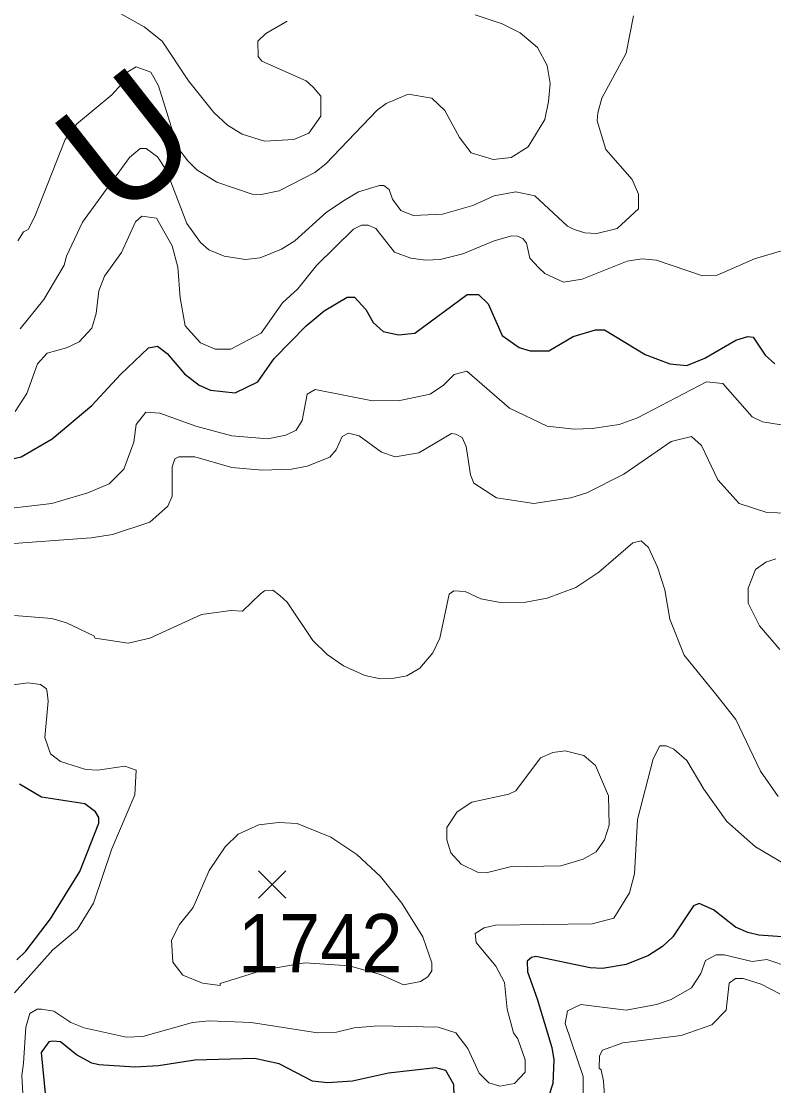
# Model space of a CAD drawing. Extents: x 423 to 448.8, y 7456.3 to 7484.
# Drawn here: x 444.597 to 445.63, y 7480.529 to 7481.99 of the extents above; entities that cross this region are included whole.
import ezdxf
from ezdxf.enums import TextEntityAlignment as Align

# ---------------------------------------------------------------- set-up
doc = ezdxf.new("R2010")
doc.units = 0
doc.header["$LTSCALE"] = 0.032
for name, color, linetype, lineweight in [('1', 7, 'Continuous', 25), ('2', 7, 'Continuous', 13), ('21', 7, 'Continuous', 25)]:
    doc.layers.add(name, color=color, linetype=linetype, lineweight=lineweight)
doc.layers.add('61', color=7, linetype='Continuous')

msp = doc.modelspace()

# ---------------------------------------------------------------- linework, layer by layer
at = {"layer": '1'}
for points in [[(444.5811, 7481.3886), (444.5966, 7481.3925), (444.6391, 7481.4172), (444.6933, 7481.4628), (444.7327, 7481.5054), (444.7714, 7481.5417), (444.7838, 7481.544), (444.7969, 7481.534), (444.8209, 7481.5061), (444.841, 7481.4907), (444.8565, 7481.4837), (444.8905, 7481.4799), (444.9214, 7481.4953), (444.9439, 7481.5271), (444.9879, 7481.5719), (445.0127, 7481.5928), (445.0444, 7481.6113), (445.0544, 7481.6113), (445.0699, 7481.5943), (445.08, 7481.5766), (445.0939, 7481.5641), (445.1148, 7481.5595), (445.1372, 7481.5619), (445.2092, 7481.6152), (445.2247, 7481.6152), (445.2378, 7481.6021), (445.2571, 7481.5588), (445.2803, 7481.5425), (445.2958, 7481.5378), (445.3213, 7481.5378), (445.3546, 7481.5572), (445.3855, 7481.5665), (445.3979, 7481.5665), (445.4536, 7481.5325), (445.4876, 7481.5201), (445.5108, 7481.5178), (445.5356, 7481.5278), (445.5781, 7481.5526), (445.5944, 7481.5572), (445.6021, 7481.5564), (445.6183, 7481.5317), (445.6315, 7481.5201)], [(444.5904, 7480.7018), (444.6028, 7480.7141), (444.6368, 7480.7582), (444.677, 7480.8232), (444.7033, 7480.8897), (444.7033, 7480.8975), (444.6987, 7480.9052), (444.684, 7480.916), (444.6245, 7480.9253), (444.5943, 7480.9431)], [(445.5279, 7480.7791), (445.5201, 7480.776), (445.4915, 7480.7335), (445.4775, 7480.7203), (445.4582, 7480.708), (445.4273, 7480.6956), (445.3948, 7480.6902), (445.3778, 7480.6909), (445.3035, 7480.7064), (445.2974, 7480.7054), (445.2914, 7480.7001), (445.2919, 7480.6855), (445.3051, 7480.6484), (445.3252, 7480.5819), (445.3283, 7480.5649), (445.3267, 7480.5324), (445.3143, 7480.4945)], [(445.6988, 7480.7296), (445.6098, 7480.7358), (445.5944, 7480.7397), (445.5774, 7480.7466), (445.5472, 7480.7706), (445.5279, 7480.7791)], [(445.1914, 7480.5138), (445.1906, 7480.5308), (445.1798, 7480.5502), (445.1659, 7480.554), (445.1009, 7480.5463), (445.0514, 7480.5355), (445.0174, 7480.5331), (444.9965, 7480.5355), (444.9509, 7480.5594), (444.9168, 7480.5664), (444.8348, 7480.5641), (444.7853, 7480.5564), (444.7528, 7480.5548), (444.7033, 7480.5579), (444.6933, 7480.5602), (444.6724, 7480.5718), (444.6507, 7480.5896), (444.6399, 7480.5904), (444.6345, 7480.5896), (444.6237, 7480.5749), (444.6299, 7480.5138)]]:
    msp.add_lwpolyline(points, dxfattribs=at)
at = {"layer": '2'}
for points in [[(445.4373, 7481.9973), (445.4273, 7481.9463), (445.394, 7481.8844), (445.3886, 7481.8643), (445.3878, 7481.8535), (445.3995, 7481.814), (445.4358, 7481.773), (445.4443, 7481.7529), (445.4443, 7481.7328), (445.4149, 7481.7057), (445.3871, 7481.6988), (445.3708, 7481.6995), (445.3561, 7481.7042), (445.3468, 7481.7088), (445.302, 7481.7506), (445.2757, 7481.756), (445.2463, 7481.7506), (445.2169, 7481.7374), (445.1752, 7481.7251), (445.1349, 7481.7235), (445.1179, 7481.7305), (445.1063, 7481.7459), (445.1017, 7481.7591), (445.0947, 7481.7645), (445.0885, 7481.7645), (445.0599, 7481.756), (445.0413, 7481.7451), (445.0158, 7481.7282), (444.9725, 7481.6887), (444.9539, 7481.6771), (444.9246, 7481.6655), (444.9044, 7481.6632), (444.8751, 7481.6678), (444.8541, 7481.6763), (444.8426, 7481.6864), (444.824, 7481.7127), (444.7962, 7481.7854), (444.7837, 7481.8039), (444.7683, 7481.8155), (444.7598, 7481.8155), (444.7451, 7481.8032), (444.6809, 7481.7142), (444.6585, 7481.6678), (444.6554, 7481.6555), (444.6275, 7481.6082), (444.5951, 7481.568)], [(444.9617, 7481.9903), (444.9323, 7481.9733), (444.9214, 7481.9625), (444.9222, 7481.9416), (444.9268, 7481.9354), (444.988, 7481.9084), (444.9973, 7481.8998), (445.0081, 7481.8874), (445.0081, 7481.8596), (444.9918, 7481.8364), (444.971, 7481.8279), (444.9307, 7481.8256), (444.8998, 7481.8349), (444.8797, 7481.8473), (444.8611, 7481.865), (444.8263, 7481.9083), (444.79, 7481.9625), (444.7652, 7481.9826), (444.7219, 7482.0066)], [(445.22, 7481.9989), (445.2571, 7481.9865), (445.2819, 7481.9741), (445.3058, 7481.954), (445.319, 7481.9293), (445.3229, 7481.9045), (445.3206, 7481.8798), (445.3159, 7481.855), (445.2927, 7481.8179), (445.2695, 7481.8032), (445.2448, 7481.8001), (445.2146, 7481.8094), (445.1984, 7481.8303), (445.1782, 7481.8674), (445.1604, 7481.8844), (445.1279, 7481.8898), (445.0978, 7481.8774), (445.0854, 7481.8681), (445.015, 7481.7946), (444.9996, 7481.7823), (444.9509, 7481.7575), (444.9261, 7481.7521), (444.9137, 7481.7529)], [(444.9137, 7481.7529), (444.865, 7481.7691), (444.8379, 7481.7861), (444.8255, 7481.7985), (444.8116, 7481.8163), (444.7853, 7481.9014), (444.7745, 7481.92), (444.7544, 7481.9277), (444.742, 7481.92), (444.7342, 7481.9037), (444.7211, 7481.889), (444.6724, 7481.8488), (444.6624, 7481.8347), (444.6569, 7481.8279), (444.6152, 7481.722), (444.6059, 7481.7041), (444.5997, 7481.7011), (444.5919, 7481.6887)], [(445.6454, 7481.6763), (445.6037, 7481.6639), (445.5526, 7481.6415), (445.5325, 7481.6407), (445.4691, 7481.6624), (445.449, 7481.6639), (445.4288, 7481.6608), (445.367, 7481.6361), (445.3414, 7481.6322), (445.3159, 7481.6438), (445.3074, 7481.6516), (445.295, 7481.6647), (445.2904, 7481.6856), (445.2857, 7481.6918), (445.278, 7481.6949), (445.2703, 7481.6957), (445.2463, 7481.6887), (445.203, 7481.6709), (445.1721, 7481.6632), (445.152, 7481.6624), (445.1318, 7481.6647), (445.1094, 7481.6732), (445.0838, 7481.7057), (445.0731, 7481.7103), (445.0637, 7481.7103), (445.0529, 7481.7049), (445.0019, 7481.6547), (444.9764, 7481.6229), (444.9554, 7481.6036), (444.9261, 7481.5618), (444.8843, 7481.5402), (444.8627, 7481.5402), (444.8426, 7481.5487), (444.8216, 7481.5719), (444.8147, 7481.6106), (444.8116, 7481.6524), (444.8039, 7481.6818), (444.7822, 7481.7196), (444.7621, 7481.7227), (444.7536, 7481.715), (444.7343, 7481.6725), (444.7111, 7481.64), (444.7033, 7481.6199), (444.6995, 7481.5889), (444.6933, 7481.5688), (444.6763, 7481.5503), (444.6585, 7481.5417), (444.6321, 7481.5347), (444.619, 7481.5201), (444.6043, 7481.4791), (444.5881, 7481.4543)], [(444.5517, 7481.3182), (444.6384, 7481.3282), (444.6879, 7481.343), (444.7172, 7481.3553), (444.7374, 7481.3755), (444.7513, 7481.4126), (444.7544, 7481.4365), (444.7675, 7481.4535), (444.7869, 7481.452), (444.8364, 7481.4342), (444.8859, 7481.4211), (444.9354, 7481.4172), (444.9601, 7481.4219), (444.974, 7481.4288), (444.9825, 7481.442), (444.9895, 7481.4783), (445.0003, 7481.4845), (445.0792, 7481.469), (445.1164, 7481.4698), (445.1581, 7481.4783), (445.1767, 7481.4907), (445.1914, 7481.5054), (445.2084, 7481.51), (445.2672, 7481.459), (445.319, 7481.4342), (445.3561, 7481.4303), (445.3809, 7481.4311), (445.418, 7481.4365), (445.4428, 7481.4458), (445.5379, 7481.4953), (445.5603, 7481.493), (445.6005, 7481.4474), (445.6145, 7481.4404), (445.6516, 7481.4342)], [(444.5672, 7481.2718), (444.6925, 7481.2811), (444.7219, 7481.2857), (444.773, 7481.3028), (444.7977, 7481.3244), (444.8039, 7481.3383), (444.8039, 7481.3786), (444.8077, 7481.3894), (444.8132, 7481.3925), (444.8348, 7481.3925), (444.8859, 7481.3778), (444.9276, 7481.3739), (444.9679, 7481.3754), (444.9895, 7481.3793), (445.0205, 7481.3917), (445.0289, 7481.4018), (445.0374, 7481.4203), (445.046, 7481.4249), (445.0607, 7481.4211), (445.0916, 7481.3987), (445.1102, 7481.3925), (445.1427, 7481.3979), (445.1875, 7481.4242), (445.1937, 7481.4234), (445.2022, 7481.4187)], [(445.2022, 7481.4187), (445.2076, 7481.4064), (445.2138, 7481.3677), (445.2184, 7481.3561), (445.2494, 7481.336), (445.3005, 7481.3282), (445.3515, 7481.336), (445.3732, 7481.343), (445.4242, 7481.3685), (445.4892, 7481.4133), (445.517, 7481.4203), (445.5309, 7481.4079), (445.5533, 7481.3607), (445.5827, 7481.3282), (445.6207, 7481.3159), (445.6501, 7481.3151)], [(444.5873, 7481.1744), (444.6384, 7481.1705), (444.6585, 7481.1643), (444.6964, 7481.1465), (444.6979, 7481.1434), (444.7436, 7481.1364), (444.773, 7481.1434), (444.8441, 7481.1759), (444.8843, 7481.1813), (444.9005, 7481.1805), (444.9253, 7481.2045), (444.9307, 7481.2084), (444.9423, 7481.2091), (444.9516, 7481.2022), (444.9617, 7481.1929), (444.9972, 7481.1403), (445.0166, 7481.121), (445.039, 7481.1055), (445.0684, 7481.0924), (445.0901, 7481.0877), (445.1086, 7481.0885), (445.1264, 7481.0916), (445.1442, 7481.1024), (445.162, 7481.1233), (445.1713, 7481.1434), (445.1844, 7481.2037), (445.1906, 7481.2084), (445.2061, 7481.2076), (445.2277, 7481.1976), (445.2571, 7481.1921), (445.2896, 7481.1929), (445.319, 7481.1983), (445.3584, 7481.213), (445.3901, 7481.2339), (445.4366, 7481.2741), (445.4482, 7481.2772), (445.4582, 7481.2679), (445.4706, 7481.2409), (445.4806, 7481.2099), (445.4876, 7481.1697), (445.5069, 7481.1202), (445.5526, 7481.0645), (445.5781, 7481.032), (445.6121, 7480.9609), (445.6361, 7480.9261)], [(445.6384, 7481.1279), (445.6106, 7481.1604), (445.5951, 7481.1914), (445.5951, 7481.2122), (445.6052, 7481.2378), (445.6191, 7481.2478), (445.633, 7481.2525)], [(444.5873, 7480.6569), (444.6399, 7480.7157), (444.674, 7480.7443), (444.6956, 7480.7799), (444.7211, 7480.8541), (444.7528, 7480.9284), (444.7544, 7480.9624), (444.7389, 7480.9678), (444.7018, 7480.9624), (444.6855, 7480.9632), (444.6507, 7480.974), (444.6368, 7480.9849), (444.6291, 7481.0073), (444.6337, 7481.0568), (444.6322, 7481.0692), (444.6314, 7481.0738), (444.6229, 7481.08), (444.6058, 7481.0823), (444.5626, 7481.0761)], [(445.534, 7480.9361), (445.5108, 7480.9756), (445.493, 7480.991), (445.4822, 7480.9957), (445.4737, 7480.9957), (445.4644, 7480.9779), (445.4428, 7480.8944), (445.4389, 7480.8201), (445.4319, 7480.7938), (445.4103, 7480.759), (445.3809, 7480.7513), (445.2479, 7480.7497), (445.2324, 7480.7459), (445.22, 7480.7381), (445.2216, 7480.7258), (445.2486, 7480.6932), (445.2602, 7480.6708), (445.2641, 7480.6345), (445.2726, 7480.602), (445.2788, 7480.5935), (445.2888, 7480.5649), (445.2888, 7480.5479), (445.2741, 7480.5324), (445.254, 7480.5285), (445.2386, 7480.5331), (445.2254, 7480.5463), (445.2099, 7480.5803), (445.1937, 7480.602), (445.169, 7480.6097), (445.087, 7480.6113), (445.0537, 7480.6089), (445.0297, 7480.6028), (445.0034, 7480.602), (444.9122, 7480.6159), (444.8549, 7480.6182), (444.8317, 7480.6159), (444.7637, 7480.5966), (444.7405, 7480.5958), (444.6832, 7480.6089), (444.6647, 7480.6159), (444.6415, 7480.6314), (444.6245, 7480.6345), (444.6183, 7480.6345), (444.6082, 7480.6283), (444.6028, 7480.6097), (444.5997, 7480.5602), (444.5974, 7480.5432), (444.5997, 7480.5015)], [(445.7111, 7480.7946), (445.6052, 7480.8572), (445.5657, 7480.892), (445.534, 7480.9361)], [(445.3685, 7480.5123), (445.3685, 7480.5417), (445.3438, 7480.6144), (445.3469, 7480.6321), (445.3654, 7480.6406), (445.4273, 7480.6329), (445.4691, 7480.6407), (445.4892, 7480.6476), (445.517, 7480.6638), (445.5302, 7480.6832), (445.5363, 7480.701), (445.5511, 7480.7087), (445.5619, 7480.7087), (445.6006, 7480.6995), (445.6207, 7480.7025), (445.6532, 7480.6917)], [(445.3995, 7480.4891), (445.3964, 7480.5355), (445.3933, 7480.5509), (445.3902, 7480.5533), (445.3909, 7480.5703), (445.3948, 7480.578), (445.4227, 7480.5881), (445.5031, 7480.5981), (445.5449, 7480.6128), (445.565, 7480.6329), (445.5688, 7480.67), (445.5774, 7480.6762), (445.5882, 7480.6762), (445.6129, 7480.6685), (445.6384, 7480.6554)]]:
    msp.add_lwpolyline(points, dxfattribs=at)
for points in [[(445.3376, 7480.8309), (445.3685, 7480.8402), (445.3863, 7480.8503), (445.3979, 7480.8665), (445.4041, 7480.8866), (445.4033, 7480.9269), (445.3855, 7480.9686), (445.3693, 7480.9825), (445.3438, 7480.9887), (445.3268, 7480.9865), (445.3097, 7480.9794), (445.2757, 7480.9338), (445.2664, 7480.9292), (445.2154, 7480.9183), (445.1953, 7480.9052), (445.1813, 7480.8835), (445.1813, 7480.8665), (445.1867, 7480.8487), (445.2007, 7480.8332), (445.2231, 7480.8224), (445.237, 7480.8217), (445.268, 7480.8294)], [(444.95, 7480.8905), (444.9756, 7480.8889), (445.022, 7480.8704), (445.0576, 7480.8464), (445.0901, 7480.8162), (445.1195, 7480.7799), (445.1481, 7480.7335), (445.1604, 7480.6979), (445.1604, 7480.6871), (445.155, 7480.6786), (445.145, 7480.6724), (445.1218, 7480.6677), (445.0901, 7480.6818), (445.0472, 7480.6939), (444.9867, 7480.698), (444.9303, 7480.6885), (444.8696, 7480.6693), (444.8696, 7480.6669), (444.8457, 7480.6701), (444.8186, 7480.6809), (444.8046, 7480.6987), (444.8031, 7480.7288), (444.8139, 7480.7505), (444.8325, 7480.7737), (444.8549, 7480.8248), (444.8766, 7480.8572), (444.8944, 7480.8743), (444.923, 7480.8874)]]:
    msp.add_lwpolyline(points, close=True, dxfattribs=at)
at = {"layer": '21'}
for p, q in [((444.9223, 7480.8241), (444.9598, 7480.7866)), ((444.9598, 7480.8241), (444.9223, 7480.7866))]:
    msp.add_line(p, q, dxfattribs=at)

# ---------------------------------------------------------------- texts
at = {"layer": '61'}
msp.add_text('U', height=0.16, rotation=38.205, dxfattribs=at).set_placement((444.7898, 7481.7622), align=Align.CENTER)
at = {"layer": '61', "width": 0.95}
msp.add_text('1742', height=0.08, dxfattribs=at).set_placement((445.0072, 7480.6849), align=Align.CENTER)

doc.saveas('drawing.dxf')
